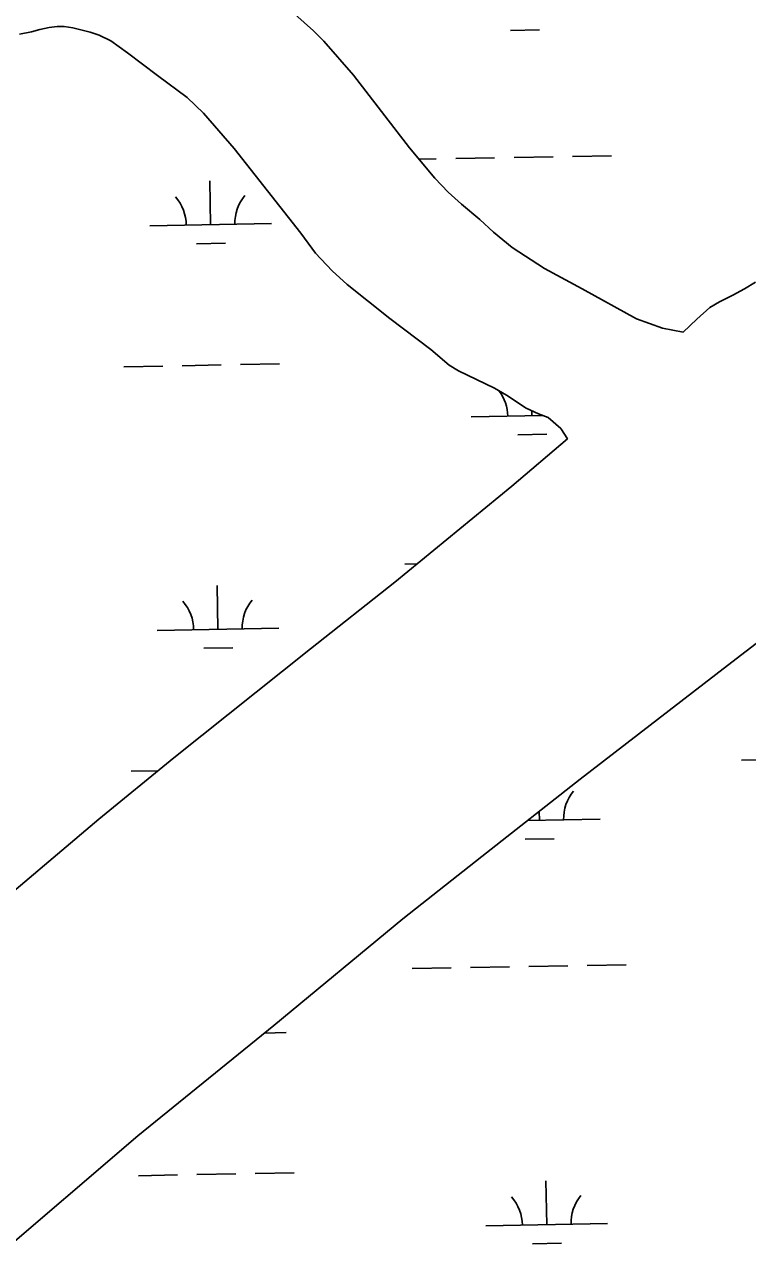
# Model space of a CAD drawing. Extents: x 3957609 to 3995875, y 234277 to 260273.
# Drawn here: x 3975735 to 3976329, y 253930 to 254945 of the extents above; entities that cross this region are included whole.
import ezdxf

# ---------------------------------------------------------------- set-up
doc = ezdxf.new("R2010")
doc.units = 0
for name, color, linetype in [('V-GRID-MAJR', 7, 'Continuous'), ('V-TOPO-SHOR', 7, 'Continuous'), ('V-WETL-SWMP', 7, 'Continuous')]:
    doc.layers.add(name, color=color, linetype=linetype)

msp = doc.modelspace()

# ---------------------------------------------------------------- linework, layer by layer
at = {"layer": 'V-GRID-MAJR'}
msp.add_spline([(3961591.061, 254847.703), (3966908.859, 254947.105), (3972226.642, 255047.279), (3977544.411, 255148.228), (3982862.165, 255249.95), (3988179.905, 255352.445), (3993497.629, 255455.714), (3993497.63, 255455.714)], degree=3, dxfattribs=at)
at = {"layer": 'V-TOPO-SHOR'}
for points in [[(3975946.959, 254962.701), (3975972.542, 254939.946), (3975980.81, 254931.313), (3976005.222, 254903.446), (3976051.302, 254843.782), (3976072.175, 254818.661), (3976083.198, 254807.28), (3976094.218, 254797.472), (3976109.174, 254784.92), (3976120.59, 254774.326), (3976135.938, 254761.774), (3976162.298, 254744.523), (3976193.376, 254727.673), (3976238.221, 254702.986), (3976259.455, 254695.552), (3976276.441, 254692.242)], [(3975730.55, 254937.138), (3975740.375, 254939.118), (3975747.444, 254941.097), (3975754.909, 254942.68), (3975761.59, 254943.476), (3975767.486, 254943.487), (3975774.564, 254942.319), (3975788.718, 254938.805), (3975796.189, 254936.458), (3975805.628, 254931.758), (3975819.401, 254921.952), (3975844.194, 254903.129), (3975868.59, 254885.088), (3975881.973, 254872.138), (3975907.174, 254843.096), (3975961.919, 254773.615), (3975974.129, 254757.129), (3975987.908, 254742.609), (3976000.112, 254731.23), (3976035.137, 254703.381), (3976068.978, 254677.888), (3976083.935, 254664.942), (3976091.803, 254660.238), (3976121.305, 254646.138), (3976131.139, 254640.258), (3976147.269, 254629.672), (3976157.497, 254624.971), (3976165.363, 254621.84), (3976175.988, 254612.817), (3976181.215, 254604.434)], [(3976276.441, 254692.242), (3976287.844, 254702.896), (3976298.465, 254712.366), (3976306.333, 254717.105), (3976317.352, 254722.637), (3976326.797, 254727.773), (3976335.845, 254733.3)], [(3974910.232, 253508.707), (3974923.856, 253521.095), (3974932.902, 253528.986), (3975008.802, 253599.214), (3975085.088, 253675.746), (3975153.909, 253739.662), (3975246.332, 253823.309), (3975327.746, 253893.942), (3975434.721, 253989.821), (3975509.057, 254053.352), (3975608.176, 254136.222), (3975697.072, 254208.441), (3975795.796, 254291.705), (3975857.549, 254342.216), (3975970.048, 254431.804), (3976039.278, 254486.662), (3976135.647, 254565.59), (3976181.215, 254604.434)], [(3974969.129, 253226.47), (3975026.133, 253292.338), (3975091.789, 253364.913), (3975188.916, 253463.139), (3975249.08, 253521.528), (3975309.254, 253575.584), (3975411.122, 253663.579), (3975501.971, 253744.86), (3975629.002, 253860.072), (3975707.271, 253928.336), (3975828.019, 254031.328), (3975939.729, 254122.095), (3976045.928, 254209.703), (3976110.833, 254261.009), (3976191.867, 254324.55), (3976313.022, 254418.091), (3976428.675, 254506.896)]]:
    msp.add_lwpolyline(points, dxfattribs=at)
at = {"layer": 'V-WETL-SWMP'}
for p, q in [((3975972.542, 254939.946), (3975946.959, 254962.701)), ((3975980.81, 254931.313), (3975972.542, 254939.946)), ((3976134.377, 254940.357), (3976158.373, 254940.793)), ((3976005.223, 254903.447), (3975980.81, 254931.313)), ((3976051.303, 254843.781), (3976005.223, 254903.447)), ((3976072.175, 254818.661), (3976051.303, 254843.781)), ((3976059.154, 254834.332), (3976073.446, 254834.592)), ((3976089.443, 254834.883), (3976121.438, 254835.464)), ((3976137.435, 254835.755), (3976169.43, 254836.337)), ((3976185.427, 254836.628), (3976217.422, 254837.21)), ((3975887.807, 254780.466), (3975887.152, 254816.46)), ((3976083.198, 254807.281), (3976072.175, 254818.661)), ((3976094.218, 254797.473), (3976083.198, 254807.281)), ((3976109.174, 254784.92), (3976094.218, 254797.473)), ((3976120.589, 254774.326), (3976109.174, 254784.92)), ((3975837.815, 254779.557), (3975937.799, 254781.375)), ((3976135.937, 254761.774), (3976120.589, 254774.326)), ((3975876.089, 254764.819), (3975900.086, 254765.256)), ((3976162.298, 254744.523), (3976135.937, 254761.774)), ((3976193.375, 254727.673), (3976162.298, 254744.523)), ((3976335.846, 254733.3), (3976326.797, 254727.772)), ((3976238.22, 254702.985), (3976193.375, 254727.673)), ((3976317.352, 254722.636), (3976306.333, 254717.104)), ((3976326.797, 254727.772), (3976317.352, 254722.636)), ((3976298.464, 254712.366), (3976287.845, 254702.896)), ((3976306.333, 254717.104), (3976298.464, 254712.366)), ((3976259.455, 254695.551), (3976238.22, 254702.985)), ((3976287.845, 254702.896), (3976276.44, 254692.243)), ((3976276.44, 254692.243), (3976259.455, 254695.551)), ((3975816.51, 254663.718), (3975848.504, 254664.3)), ((3975864.502, 254664.591), (3975896.496, 254665.173)), ((3975912.494, 254665.464), (3975944.489, 254666.045)), ((3976102.151, 254622.475), (3976161.077, 254623.546)), ((3976152.142, 254623.384), (3976152.068, 254627.466)), ((3976140.425, 254607.737), (3976164.421, 254608.173)), ((3976047.499, 254501.39), (3976057.482, 254501.572)), ((3975893.855, 254447.846), (3975893.201, 254483.84)), ((3975843.863, 254446.937), (3975943.847, 254448.755)), ((3975882.138, 254432.199), (3975906.134, 254432.636)), ((3976324.383, 254340.223), (3976356.377, 254340.805)), ((3975822.558, 254331.098), (3975844.443, 254331.496)), ((3976158.19, 254290.764), (3976158.058, 254298.041)), ((3976148.555, 254290.588), (3976208.182, 254291.673)), ((3976146.473, 254275.117), (3976170.469, 254275.553)), ((3976053.547, 254168.77), (3976085.542, 254169.352)), ((3976101.539, 254169.643), (3976133.534, 254170.224)), ((3976149.531, 254170.515), (3976181.526, 254171.097)), ((3976197.523, 254171.388), (3976229.518, 254171.97)), ((3975931.993, 254115.809), (3975949.895, 254116.135)), ((3975876.598, 253999.351), (3975908.593, 253999.933)), ((3975924.59, 254000.224), (3975956.585, 254000.805)), ((3975828.606, 253998.478), (3975860.6, 253999.06)), ((3976164.239, 253958.144), (3976163.584, 253994.138)), ((3976114.247, 253957.235), (3976214.23, 253959.053)), ((3976152.521, 253942.497), (3976176.517, 253942.933))]:
    msp.add_line(p, q, dxfattribs=at)
for points in [[(3975309.254, 253575.584), (3975411.122, 253663.579), (3975501.972, 253744.86), (3975629.003, 253860.072), (3975707.271, 253928.336), (3975828.019, 254031.328), (3975939.729, 254122.095), (3976045.929, 254209.703), (3976110.833, 254261.009), (3976191.866, 254324.551), (3976313.023, 254418.091), (3976428.675, 254506.896), (3976575.802, 254615.838), (3976688.702, 254701.094), (3976813.009, 254795.82), (3976921.185, 254879.493), (3977053.37, 254973.444)], [(3975730.551, 254937.138), (3975740.374, 254939.119), (3975747.445, 254941.096), (3975754.91, 254942.68), (3975761.59, 254943.477), (3975767.486, 254943.486), (3975774.563, 254942.319), (3975788.717, 254938.804), (3975796.189, 254936.458), (3975805.629, 254931.757), (3975819.401, 254921.953), (3975844.193, 254903.128), (3975868.59, 254885.087), (3975881.974, 254872.139), (3975907.175, 254843.095), (3975961.919, 254773.616), (3975974.13, 254757.128), (3975987.909, 254742.608), (3976000.112, 254731.23), (3976035.137, 254703.381), (3976068.979, 254677.888), (3976083.935, 254664.942), (3976091.803, 254660.238), (3976121.304, 254646.137), (3976131.139, 254640.257), (3976147.27, 254629.671), (3976157.497, 254624.971), (3976165.363, 254621.84), (3976175.989, 254612.817), (3976181.215, 254604.435), (3976135.646, 254565.589), (3976039.278, 254486.662), (3975970.048, 254431.804), (3975857.549, 254342.217), (3975795.795, 254291.704), (3975697.071, 254208.441)]]:
    msp.add_lwpolyline(points, dxfattribs=at)
for centre, start, end in [((3975832.565, 254779.936), 0.269879, 41.813537), ((3975943.032, 254781.945), 140.269876, 181.813534), ((3976096.9, 254622.854), 0.269879, 36.386759), ((3975838.613, 254447.316), 0.269879, 41.813537), ((3975949.08, 254449.325), 140.269876, 181.813534), ((3976213.416, 254292.243), 140.269876, 181.813534), ((3976108.996, 253957.614), 0.269879, 41.813537), ((3976219.464, 253959.623), 140.269876, 181.813534)]:
    msp.add_arc(centre, 35.246, start, end, dxfattribs=at)

doc.saveas('drawing.dxf')
